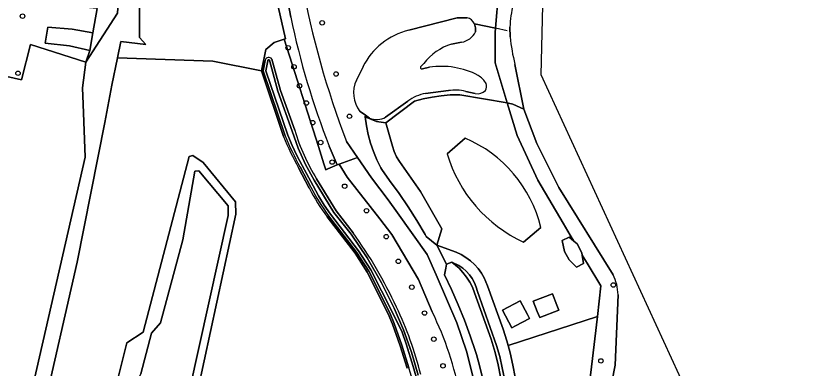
# Model space of a CAD drawing. Extents: x 160203 to 161530, y 379528 to 381797.
# Drawn here: x 161142.8 to 161315.2, y 381626.4 to 381703.7 of the extents above; entities that cross this region are included whole.
import ezdxf

# ---------------------------------------------------------------- set-up
doc = ezdxf.new("R2010")
doc.units = 0
for name, color, linetype in [('IMGEO_Boom', 7, 'Continuous'), ('IMGEO_Erf', 7, 'Continuous'), ('IMGEO_Gemengd_bos', 7, 'Continuous'), ('IMGEO_Grasland_agrarisch', 7, 'Continuous'), ('IMGEO_Grasland_overig', 7, 'Continuous'), ('IMGEO_Groenvoorziening', 7, 'Continuous'), ('IMGEO_Hek', 7, 'Continuous'), ('IMGEO_Loofbos', 7, 'Continuous'), ('IMGEO_Meer_plas_ven_vijver', 7, 'Continuous'), ('IMGEO_Oever', 7, 'Continuous'), ('IMGEO_Pand', 7, 'Continuous'), ('IMGEO_Rijbaan_lokaal_halfverhard', 7, 'Continuous'), ('IMGEO_Rijbaan_lokaal_open', 7, 'Continuous'), ('IMGEO_Voetpad_halfverhard', 7, 'Continuous'), ('IMGEO_Waterloop', 7, 'Continuous')]:
    doc.layers.add(name, color=color, linetype=linetype)

msp = doc.modelspace()

# ---------------------------------------------------------------- linework, layer by layer
at = {"layer": 'IMGEO_Boom'}
for centre in [(161144.32, 381703.59), (161209.98, 381702.12), (161202.53, 381696.66), (161203.82, 381692.49), (161143.32, 381691.07), (161213.04, 381690.92), (161205.02, 381688.31), (161206.52, 381684.56), (161215.97, 381681.65), (161207.92, 381680.26), (161209.66, 381675.9), (161212.19, 381671.61), (161214.92, 381666.32), (161219.7, 381660.95), (161224.03, 381655.27), (161226.67, 381649.87), (161229.64, 381644.2), (161273.81, 381644.68), (161232.43, 381638.53), (161234.45, 381632.81), (161271.08, 381628.05), (161236.48, 381626.96)]:
    msp.add_circle(centre, 0.489, dxfattribs=at)
at = {"layer": 'IMGEO_Erf'}
for points in [[(160993.42, 381551.2), (161084.45, 381527.5), (161086.7, 381538.35), (161095.68, 381581.61), (161135.06, 381572.39), (161158.05, 381672.69), (161157.62, 381684.28), (161157.48, 381687.86), (161158.19, 381693.54), (161146.09, 381697.41), (161144.08, 381689.6), (161135.33, 381691.64), (161096.01, 381700.78), (161094.12, 381701.22), (161090.11, 381702.12), (161088.63, 381702.46), (161073.99, 381705.75)], [(161237.35, 381673.44), (161241.32, 381676.83)], [(161257.92, 381657.31), (161254.13, 381654.07)]]:
    msp.add_lwpolyline(points, dxfattribs=at)
for points in [[(161263.07, 381652.05), (161262.61, 381654.41), (161264.12, 381655.18), (161265.14, 381654.31), (161264.36, 381655.61), (161262.78, 381658.21), (161257.26, 381667.64), (161252.71, 381677.42), (161250.55, 381684.57), (161240.15, 381686.36), (161240.03, 381686.36), (161238.04, 381686.32), (161236.05, 381686.16), (161234.08, 381685.87), (161232.13, 381685.47), (161230.21, 381684.96), (161223.97, 381680.21), (161225.39, 381675.07), (161225.79, 381673.91), (161226.31, 381672.79), (161226.93, 381671.73), (161231.54, 381665.14), (161236.23, 381656.96), (161235.09, 381653.4), (161239.36, 381651.87), (161240.46, 381651.35), (161241.5, 381650.73), (161242.47, 381650), (161243.36, 381649.18), (161244.17, 381648.28), (161244.89, 381647.3), (161245.5, 381646.26), (161246.26, 381644.5), (161249.65, 381635.01), (161250.49, 381632.42), (161250.76, 381631.4), (161270.31, 381637.79), (161271.1, 381644.47), (161268.05, 381649.5), (161267, 381651.24), (161267.28, 381649.37), (161265.76, 381648.6), (161264.1, 381650.16)], [(161260.44, 381642.77), (161261.4, 381640.28), (161261.84, 381639.15), (161257.66, 381637.54), (161257.14, 381638.9), (161256.26, 381641.16)], [(161253.35, 381641.24), (161254.97, 381638.2), (161255.43, 381637.35), (161252.37, 381635.71), (161251.56, 381635.28), (161249.48, 381639.18)]]:
    msp.add_lwpolyline(points, close=True, dxfattribs=at)
for centre, radius, start, end in [((161230.26, 381650.62), 28.45, 13.5969, 67.1284), ((161267.24, 381682.38), 31.2, 196.6487, 245.1397)]:
    msp.add_arc(centre, radius, start, end, dxfattribs=at)
at = {"layer": 'IMGEO_Gemengd_bos'}
msp.add_lwpolyline([(161165.25, 381614.25), (161179.17, 381614.01), (161180.93, 381621.67), (161189.36, 381659.9), (161189.36, 381662.06), (161182.94, 381669.71), (161182.05, 381669.65), (161179.46, 381654.58), (161174.58, 381636.36), (161172.55, 381634.1), (161170.25, 381625.25), (161166.25, 381617.25)], close=True, dxfattribs=at)
msp.add_lwpolyline([(161249.07, 381624.53), (161248.54, 381627.22), (161247.9, 381629.89), (161247.05, 381632.83), (161243.38, 381642.97), (161242.91, 381644.17), (161242.33, 381645.31), (161241.64, 381646.4), (161240.85, 381647.41), (161239.98, 381648.35), (161238.42, 381649.66), (161237.26, 381649.27), (161237.08, 381648.4), (161236.78, 381646.89), (161238.32, 381643.71), (161239.81, 381640.37), (161241.18, 381636.98), (161242.45, 381633.56), (161243.6, 381630.09), (161243.8, 381629.43), (161244.47, 381627.04), (161245.02, 381624.61)], dxfattribs=at)
at = {"layer": 'IMGEO_Grasland_agrarisch'}
for points in [[(161201.53, 381677.19), (161196.66, 381691.58), (161185.99, 381693.74), (161165.13, 381694.45), (161163.87, 381688.44), (161162.38, 381680.29), (161156.28, 381649.66), (161148.76, 381616.69)], [(161163.25, 381616.25), (161167.19, 381632), (161170.76, 381634.36), (161180.83, 381672.84), (161181.61, 381673.07), (161183.9, 381671.49), (161191.02, 381662.89), (161191.07, 381660.2), (161182.74, 381621.65)], [(161207.14, 381665.93), (161204.78, 381670.38)], [(161228.63, 381626.44), (161227.07, 381631.34), (161225.39, 381636.08), (161224.45, 381638.39), (161219.85, 381647.49), (161217.19, 381651.63), (161211.08, 381659.59)]]:
    msp.add_lwpolyline(points, dxfattribs=at)
for centre, radius, start, end in [((161259.73, 381700.75), 62.79, 202.0386, 208.9331), ((161248.29, 381687.09), 46.26, 207.2113, 216.4625)]:
    msp.add_arc(centre, radius, start, end, dxfattribs=at)
at = {"layer": 'IMGEO_Grasland_overig'}
msp.add_lwpolyline([(161159.74, 381699.92), (161155.16, 381700.77), (161149.85, 381701.18), (161149.24, 381697.7), (161154.63, 381697.06), (161159.08, 381696.09)], close=True, dxfattribs=at)
msp.add_lwpolyline([(161266.03, 381601.6), (161270.31, 381637.79), (161250.76, 381631.4), (161251.2, 381629.8), (161251.81, 381627.15), (161252.29, 381624.47)], dxfattribs=at)
at = {"layer": 'IMGEO_Groenvoorziening'}
for points in [[(161243.39, 381701.91), (161247.97, 381700.94), (161248.67, 381708.79), (161248.71, 381709.07), (161247.01, 381709.27), (161246.78, 381707.52), (161238.05, 381708.5), (161237.78, 381706.21), (161214.6, 381708.24), (161214.75, 381710.48), (161205.52, 381711.16), (161205.54, 381711.03)], [(161203.11, 381703.34), (161201.84, 381710.39)], [(161160.65, 381705.24), (161159.74, 381699.92), (161159.08, 381696.09), (161158.19, 381693.54), (161165.12, 381704.22)], [(161200.36, 381705.73), (161201.96, 381698.6), (161201.69, 381698.52), (161209.17, 381675.03), (161210.38, 381671.23), (161210.79, 381669.93), (161211.2, 381670.1), (161213.25, 381671), (161211.52, 381675.11)], [(161228.99, 381700.48), (161239.6, 381703.23), (161241.74, 381703.24)], [(161215.49, 381668.28), (161213.69, 381671.16), (161213.25, 381671), (161211.2, 381670.1), (161210.79, 381669.93), (161210.38, 381671.23), (161209.17, 381675.03), (161201.69, 381698.52), (161199.49, 381697.83), (161197.65, 381696.29), (161196.66, 381691.58), (161201.53, 381677.19)], [(161201.9, 381677.34), (161197.08, 381691.6), (161197.51, 381693.89)], [(161198.97, 381694.15), (161200.83, 381687.3), (161203.97, 381678.58)], [(161217.48, 381689.59), (161218.94, 381692.51)], [(161237.26, 381649.27), (161235.09, 381653.4), (161232.8, 381655.34), (161232.58, 381655.73), (161230.77, 381658.79), (161228.86, 381661.78), (161226.84, 381664.71), (161224.73, 381667.57), (161223.03, 381670.02), (161222.87, 381670.33), (161222, 381672.09), (161221.25, 381673.9), (161220.61, 381675.76), (161220.09, 381677.65), (161219.68, 381679.57), (161219.39, 381681.51), (161219.47, 381681.88), (161218.28, 381682.72)], [(161215.33, 381676.14), (161217.76, 381672.58), (161220.77, 381668.16), (161224.46, 381663.34), (161226.47, 381660.52), (161232.99, 381651.35), (161235, 381646.89), (161239.5, 381636.4), (161241.6, 381630.18), (161243.26, 381623.83)], [(161182.74, 381621.65), (161191.07, 381660.2), (161191.02, 381662.89), (161183.9, 381671.49), (161181.61, 381673.07), (161180.83, 381672.84), (161170.76, 381634.36), (161167.19, 381632), (161163.25, 381616.25)], [(161170.25, 381625.25), (161172.55, 381634.1), (161174.58, 381636.36), (161179.46, 381654.58), (161182.05, 381669.65), (161182.94, 381669.71), (161189.36, 381662.06), (161189.36, 381659.9), (161180.93, 381621.67)], [(161204.78, 381670.38), (161207.14, 381665.93)], [(161207.5, 381666.12), (161205.13, 381670.57)], [(161208.75, 381667.96), (161213.02, 381660.92), (161216.77, 381656.13)], [(161234.12, 381638.78), (161231.13, 381645.87), (161225.24, 381655.74), (161222.61, 381659.2), (161215.49, 381668.28)], [(161211.08, 381659.59), (161217.19, 381651.63), (161219.85, 381647.49), (161224.45, 381638.39), (161225.39, 381636.08), (161227.07, 381631.34), (161228.63, 381626.44)], [(161229.01, 381626.56), (161227.45, 381631.47), (161225.76, 381636.22), (161224.82, 381638.55), (161220.19, 381647.69), (161217.52, 381651.86), (161211.4, 381659.83)], [(161245.02, 381624.61), (161244.47, 381627.04), (161243.8, 381629.43), (161243.6, 381630.09), (161242.45, 381633.56), (161241.18, 381636.98), (161239.81, 381640.37), (161238.32, 381643.71), (161236.78, 381646.89), (161237.08, 381648.4), (161237.26, 381649.27)], [(161249.92, 381624.09), (161249.47, 381626.55), (161248.9, 381628.99), (161248.22, 381631.41), (161244.05, 381643.24), (161243.76, 381644.23), (161243.37, 381645.18), (161242.87, 381646.09), (161242.26, 381646.92), (161241.57, 381647.68), (161240.79, 381648.36), (161239.93, 381648.94), (161238.42, 381649.66), (161239.98, 381648.35), (161240.85, 381647.41), (161241.64, 381646.4), (161242.33, 381645.31), (161242.91, 381644.17), (161243.38, 381642.97), (161247.05, 381632.83), (161247.9, 381629.89), (161248.54, 381627.22), (161249.07, 381624.53)]]:
    msp.add_lwpolyline(points, dxfattribs=at)
for centre, radius, start, end in [((161395.46, 381745.51), 193.03, 190.2899, 201.06), ((161372.25, 381738.39), 172.73, 191.7083, 201.4916), ((161241.17, 381700.84), 2.46, 25.6977, 76.517), ((161232.49, 381685.74), 15.16, 103.3656, 153.4505), ((161198.28, 381693.79), 0.779, 27.6708, 172.7872), ((161223.53, 381686.81), 6.66, 155.3704, 217.9322), ((161247.2, 381691.63), 45.16, 196.7983, 211.6181), ((161259.73, 381700.75), 62.79, 202.0386, 208.9331), ((161259.23, 381700.51), 61.84, 201.9992, 208.9603), ((161248.29, 381687.09), 46.26, 207.2113, 216.4625), ((161248.27, 381687.08), 45.85, 207.1972, 216.4609), ((161138.91, 381599.8), 96.09, 24.6158, 35.8848), ((161155.16, 381605.9), 78.79, 14.0967, 25.5057), ((161166.88, 381606.16), 74.74, 10.9421, 25.8774), ((161182.1, 381612.24), 49.05, 5.2768, 16.9744)]:
    msp.add_arc(centre, radius, start, end, dxfattribs=at)
at = {"layer": 'IMGEO_Hek'}
for points in [[(161158.19, 381693.54), (161165.12, 381704.22), (161165.53, 381709.87)], [(161201.69, 381698.52), (161201.96, 381698.6), (161200.36, 381705.73)], [(161247.97, 381700.94), (161243.39, 381701.91)], [(161250.54, 381700.4), (161247.97, 381700.94)], [(161196.66, 381691.58), (161197.65, 381696.29), (161199.49, 381697.83), (161201.69, 381698.52)], [(161201.69, 381698.52), (161209.17, 381675.03), (161210.38, 381671.23)], [(161201.53, 381677.19), (161196.66, 381691.58)], [(161250.55, 381684.57), (161250.81, 381684.51)], [(161250.81, 381684.51), (161251.76, 381684.32), (161254.19, 381683.23)], [(161219.39, 381681.51), (161219.47, 381681.88)], [(161207.14, 381665.93), (161204.78, 381670.38)], [(161210.38, 381671.23), (161210.79, 381669.93), (161211.2, 381670.1)], [(161211.2, 381670.1), (161213.25, 381671)], [(161228.63, 381626.44), (161227.07, 381631.34), (161225.39, 381636.08), (161224.45, 381638.39), (161219.85, 381647.49), (161217.19, 381651.63), (161211.08, 381659.59)]]:
    msp.add_lwpolyline(points, dxfattribs=at)
for centre, radius, start, end in [((161259.73, 381700.75), 62.79, 202.0386, 208.9331), ((161248.29, 381687.09), 46.26, 207.2113, 216.4625)]:
    msp.add_arc(centre, radius, start, end, dxfattribs=at)
at = {"layer": 'IMGEO_Loofbos'}
for points in [[(161165.13, 381694.45), (161185.99, 381693.74), (161196.66, 381691.58), (161197.65, 381696.29), (161199.49, 381697.83), (161201.69, 381698.52), (161201.96, 381698.6), (161200.36, 381705.73), (161199.06, 381710.68), (161173.04, 381712.19), (161169.92, 381709.53), (161169.92, 381698.88), (161171.36, 381697.36), (161165.88, 381698.02)], [(161160.65, 381705.24), (161138.63, 381707.26), (161137.25, 381701.4), (161137.63, 381699.8), (161135.77, 381694.4), (161135.33, 381691.64), (161144.08, 381689.6), (161146.09, 381697.41), (161158.19, 381693.54), (161159.08, 381696.09), (161154.63, 381697.06), (161149.24, 381697.7), (161149.85, 381701.18), (161155.16, 381700.77), (161159.74, 381699.92)], [(161226.93, 381671.73), (161226.31, 381672.79), (161225.79, 381673.91), (161225.39, 381675.07), (161223.97, 381680.21), (161221.93, 381680.49), (161219.39, 381681.51), (161219.68, 381679.57), (161220.09, 381677.65), (161220.61, 381675.76), (161221.25, 381673.9), (161222, 381672.09), (161222.87, 381670.33), (161223.03, 381670.02), (161224.73, 381667.57), (161226.84, 381664.71), (161228.86, 381661.78), (161230.77, 381658.79), (161232.58, 381655.73), (161232.8, 381655.34), (161235.09, 381653.4), (161236.23, 381656.96), (161231.54, 381665.14)]]:
    msp.add_lwpolyline(points, close=True, dxfattribs=at)
for points in [[(161140.13, 381526.12), (161140.55, 381526.79), (161159.51, 381610.26), (161160.94, 381615.27), (161148.76, 381616.69), (161156.28, 381649.66), (161162.38, 381680.29), (161163.87, 381688.44), (161165.13, 381694.45), (161165.88, 381698.02), (161171.36, 381697.36), (161169.92, 381698.88), (161169.92, 381709.53), (161165.53, 381709.87), (161165.12, 381704.22), (161158.19, 381693.54), (161157.48, 381687.86), (161157.62, 381684.28), (161158.05, 381672.69), (161135.06, 381572.39), (161095.68, 381581.61), (161086.7, 381538.35), (161084.45, 381527.5), (161125.47, 381518.11)], [(161220.39, 381681.24), (161219.47, 381681.88), (161219.39, 381681.51), (161221.93, 381680.49), (161223.97, 381680.21), (161230.21, 381684.96), (161232.13, 381685.47), (161234.08, 381685.87), (161236.05, 381686.16), (161238.04, 381686.32), (161240.03, 381686.36), (161240.15, 381686.36), (161250.55, 381684.57), (161247.89, 381693.38), (161247.89, 381700.03), (161247.97, 381700.94), (161243.39, 381701.91), (161243.62, 381700.99), (161243.59, 381700.18)], [(161240.52, 381697.9), (161238.36, 381697.45)], [(161232.24, 381693.18), (161231.71, 381692.64)], [(161231.96, 381692.03), (161233.5, 381692.38)], [(161237.67, 381687.26), (161232.67, 381686.63)], [(161243.54, 381686.62), (161241.46, 381687.09)], [(161228.77, 381684.93), (161223.89, 381681.47)]]:
    msp.add_lwpolyline(points, dxfattribs=at)
for centre, radius, start, end in [((161239.96, 381701.86), 4.01, 277.9865, 335.113), ((161241.79, 381686.02), 11.93, 106.6612, 143.1317), ((161231.86, 381692.35), 0.328, 118.1046, 287.4182), ((161236.15, 381675.23), 17.35, 62.4942, 98.7921), ((161241.14, 381685.81), 5.68, 31.8387, 57.8122), ((161244.27, 381688.25), 1.78, 328.6447, 18.3287), ((161239.13, 381677.95), 9.43, 75.7552, 98.9574), ((161243.97, 381689.21), 2.63, 260.4662, 313.889), ((161234, 381678.25), 8.49, 99.07, 128.0636), ((161221.91, 381684.78), 3.85, 246.7988, 300.8903)]:
    msp.add_arc(centre, radius, start, end, dxfattribs=at)
at = {"layer": 'IMGEO_Meer_plas_ven_vijver'}
for points in [[(161241.74, 381703.24), (161239.6, 381703.23), (161228.99, 381700.48)], [(161243.59, 381700.18), (161243.62, 381700.99), (161243.39, 381701.91)], [(161238.36, 381697.45), (161240.52, 381697.9)], [(161218.94, 381692.51), (161217.48, 381689.59)], [(161231.71, 381692.64), (161232.24, 381693.18)], [(161233.5, 381692.38), (161231.96, 381692.03)], [(161232.67, 381686.63), (161237.67, 381687.26)], [(161241.46, 381687.09), (161243.54, 381686.62)], [(161223.89, 381681.47), (161228.77, 381684.93)], [(161218.28, 381682.72), (161219.47, 381681.88), (161220.39, 381681.24)]]:
    msp.add_lwpolyline(points, dxfattribs=at)
for centre, radius, start, end in [((161241.17, 381700.84), 2.46, 25.6977, 76.517), ((161232.49, 381685.74), 15.16, 103.3656, 153.4505), ((161239.96, 381701.86), 4.01, 277.9865, 335.113), ((161241.79, 381686.02), 11.93, 106.6612, 143.1317), ((161231.86, 381692.35), 0.328, 118.1046, 287.4182), ((161236.15, 381675.23), 17.35, 62.4942, 98.7921), ((161241.14, 381685.81), 5.68, 31.8387, 57.8122), ((161223.53, 381686.81), 6.66, 155.3704, 217.9322), ((161244.27, 381688.25), 1.78, 328.6447, 18.3287), ((161239.13, 381677.95), 9.43, 75.7552, 98.9574), ((161243.97, 381689.21), 2.63, 260.4662, 313.889), ((161234, 381678.25), 8.49, 99.07, 128.0636), ((161221.91, 381684.78), 3.85, 246.7988, 300.8903)]:
    msp.add_arc(centre, radius, start, end, dxfattribs=at)
at = {"layer": 'IMGEO_Oever'}
for points in [[(161251.87, 381706.15), (161252.3, 381708.28), (161248.67, 381708.79), (161247.97, 381700.94), (161247.89, 381700.03), (161247.89, 381693.38), (161250.55, 381684.57), (161250.81, 381684.51), (161251.76, 381684.32), (161254.19, 381683.23), (161252.24, 381693.02)], [(161251.2, 381699.04), (161251.14, 381701.19)], [(161197.51, 381693.89), (161197.08, 381691.6), (161201.9, 381677.34)], [(161230.85, 381623.56), (161229.96, 381626.85), (161228.4, 381631.79), (161227.5, 381634.32), (161225.33, 381638.79), (161220.68, 381647.97), (161217.98, 381652.18), (161211.85, 381660.17), (161210.46, 381662.17), (161209.17, 381664.24), (161208, 381666.38), (161205.62, 381670.83), (161204.47, 381673.03), (161203.4, 381675.26), (161202.43, 381677.54), (161197.66, 381691.64), (161198.07, 381693.81), (161198.07, 381693.83), (161198.08, 381693.85), (161198.08, 381693.86), (161198.09, 381693.88), (161198.1, 381693.9), (161198.11, 381693.91), (161198.12, 381693.93), (161198.13, 381693.94), (161198.14, 381693.96), (161198.16, 381693.97), (161198.18, 381693.98), (161198.19, 381693.99), (161198.21, 381693.99), (161198.23, 381694), (161198.25, 381694), (161198.27, 381694.01), (161198.28, 381694.01), (161198.3, 381694.01), (161198.32, 381694), (161198.34, 381694), (161198.36, 381693.99), (161198.38, 381693.99), (161198.39, 381693.98), (161198.41, 381693.97), (161198.42, 381693.96), (161198.44, 381693.94), (161198.45, 381693.93), (161200.3, 381687.13), (161203.43, 381678.41), (161204.73, 381674.69), (161206.35, 381671.1), (161208.27, 381667.67), (161212.55, 381660.6), (161216.32, 381655.79), (161219.82, 381650.6), (161222.97, 381645.19), (161225.76, 381639.59), (161227.84, 381634.83), (161229.6, 381629.94), (161231.03, 381624.94)], [(161203.97, 381678.58), (161200.83, 381687.3), (161198.97, 381694.15)], [(161273.74, 381646.93), (161261.89, 381666.04), (161257, 381675.66), (161254.19, 381683.23), (161251.76, 381684.32), (161250.81, 381684.51), (161250.55, 381684.57), (161252.71, 381677.42), (161257.26, 381667.64), (161262.78, 381658.21), (161264.36, 381655.61), (161265.14, 381654.31), (161265.87, 381653.69), (161266.93, 381651.75), (161267, 381651.24), (161268.05, 381649.5), (161271.1, 381644.47), (161270.31, 381637.79), (161266.03, 381601.6)], [(161205.13, 381670.57), (161207.5, 381666.12)], [(161216.77, 381656.13), (161213.02, 381660.92), (161208.75, 381667.96)], [(161211.4, 381659.83), (161217.52, 381651.86), (161220.19, 381647.69), (161224.82, 381638.55), (161225.76, 381636.22), (161227.45, 381631.47), (161229.01, 381626.56)], [(161259.12, 381559.81), (161266.79, 381586.17), (161270.7, 381609.19), (161274.21, 381627.12), (161274.84, 381642.54)]]:
    msp.add_lwpolyline(points, dxfattribs=at)
for centre, radius, start, end in [((161271.83, 381700.67), 20.7, 164.6501, 178.5763), ((161285.55, 381701.89), 34.46, 184.7354, 194.899), ((161198.28, 381693.79), 0.779, 27.6708, 172.7872), ((161247.2, 381691.63), 45.16, 196.7983, 211.6181), ((161259.23, 381700.51), 61.84, 201.9992, 208.9603), ((161248.27, 381687.08), 45.85, 207.1972, 216.4609), ((161138.91, 381599.8), 96.09, 24.6158, 35.8848), ((161264.61, 381642.33), 10.23, 1.207, 26.7672), ((161155.16, 381605.9), 78.79, 14.0967, 25.5057), ((161182.1, 381612.24), 49.05, 5.2768, 16.9744)]:
    msp.add_arc(centre, radius, start, end, dxfattribs=at)
at = {"layer": 'IMGEO_Pand'}
for points in [[(161241.32, 381676.83), (161237.35, 381673.44)], [(161254.13, 381654.07), (161257.92, 381657.31)]]:
    msp.add_lwpolyline(points, dxfattribs=at)
for points in [[(161265.87, 381653.69), (161265.14, 381654.31), (161264.12, 381655.18), (161262.61, 381654.41), (161263.07, 381652.05), (161264.1, 381650.16), (161265.76, 381648.6), (161267.28, 381649.37), (161267, 381651.24), (161266.93, 381651.75)], [(161257.14, 381638.9), (161257.66, 381637.54), (161261.84, 381639.15), (161261.4, 381640.28), (161260.44, 381642.77), (161256.26, 381641.16)], [(161254.97, 381638.2), (161253.35, 381641.24), (161249.48, 381639.18), (161251.56, 381635.28), (161252.37, 381635.71), (161255.43, 381637.35)]]:
    msp.add_lwpolyline(points, close=True, dxfattribs=at)
for centre, radius, start, end in [((161230.26, 381650.62), 28.45, 13.5969, 67.1284), ((161267.24, 381682.38), 31.2, 196.6487, 245.1397)]:
    msp.add_arc(centre, radius, start, end, dxfattribs=at)
at = {"layer": 'IMGEO_Rijbaan_lokaal_halfverhard'}
msp.add_lwpolyline([(161239.73, 381592.34), (161241.2, 381591.79), (161241.75, 381592.99), (161243.68, 381597.16), (161242.12, 381599.81), (161243.34, 381605.42), (161243.94, 381609.93), (161244.22, 381614.79), (161243.26, 381623.83), (161241.6, 381630.18), (161239.5, 381636.4), (161235, 381646.89), (161232.99, 381651.35), (161226.47, 381660.52), (161224.46, 381663.34), (161220.77, 381668.16), (161217.76, 381672.58), (161213.69, 381671.16), (161215.49, 381668.28), (161222.61, 381659.2), (161225.24, 381655.74), (161231.13, 381645.87), (161234.12, 381638.78)], dxfattribs=at)
msp.add_arc((161166.88, 381606.16), 74.74, 10.9421, 25.8774, dxfattribs=at)
at = {"layer": 'IMGEO_Rijbaan_lokaal_open'}
for points in [[(161205.54, 381711.03), (161205.52, 381711.16), (161201.84, 381710.39), (161203.11, 381703.34)], [(161211.52, 381675.11), (161213.25, 381671), (161213.69, 381671.16), (161217.76, 381672.58), (161215.33, 381676.14)]]:
    msp.add_lwpolyline(points, dxfattribs=at)
for centre, radius, start, end in [((161395.46, 381745.51), 193.03, 190.2899, 201.06), ((161372.25, 381738.39), 172.73, 191.7083, 201.4916)]:
    msp.add_arc(centre, radius, start, end, dxfattribs=at)
at = {"layer": 'IMGEO_Voetpad_halfverhard'}
msp.add_lwpolyline([(161252.29, 381624.47), (161251.81, 381627.15), (161251.2, 381629.8), (161250.76, 381631.4), (161250.49, 381632.42), (161249.65, 381635.01), (161246.26, 381644.5), (161245.5, 381646.26), (161244.89, 381647.3), (161244.17, 381648.28), (161243.36, 381649.18), (161242.47, 381650), (161241.5, 381650.73), (161240.46, 381651.35), (161239.36, 381651.87), (161235.09, 381653.4), (161237.26, 381649.27), (161238.42, 381649.66), (161239.93, 381648.94), (161240.79, 381648.36), (161241.57, 381647.68), (161242.26, 381646.92), (161242.87, 381646.09), (161243.37, 381645.18), (161243.76, 381644.23), (161244.05, 381643.24), (161248.22, 381631.41), (161248.9, 381628.99), (161249.47, 381626.55), (161249.92, 381624.09)], dxfattribs=at)
at = {"layer": 'IMGEO_Waterloop'}
for points in [[(161420.71, 381460.6), (161314.51, 381459.15), (161293.28, 381614.07), (161257.97, 381690.76), (161258.84, 381727.31), (161255.36, 381727.8)], [(161251.14, 381701.19), (161251.2, 381699.04)], [(161231.03, 381624.94), (161229.6, 381629.94), (161227.84, 381634.83), (161225.76, 381639.59), (161222.97, 381645.19), (161219.82, 381650.6), (161216.32, 381655.79), (161212.55, 381660.6), (161208.27, 381667.67), (161206.35, 381671.1), (161204.73, 381674.69), (161203.43, 381678.41), (161200.3, 381687.13), (161198.45, 381693.93), (161198.44, 381693.94), (161198.42, 381693.96), (161198.41, 381693.97), (161198.39, 381693.98), (161198.38, 381693.99), (161198.36, 381693.99), (161198.34, 381694), (161198.32, 381694), (161198.3, 381694.01), (161198.28, 381694.01), (161198.27, 381694.01), (161198.25, 381694), (161198.23, 381694), (161198.21, 381693.99), (161198.19, 381693.99), (161198.18, 381693.98), (161198.16, 381693.97), (161198.14, 381693.96), (161198.13, 381693.94), (161198.12, 381693.93), (161198.11, 381693.91), (161198.1, 381693.9), (161198.09, 381693.88), (161198.08, 381693.86), (161198.08, 381693.85), (161198.07, 381693.83), (161198.07, 381693.81), (161197.66, 381691.64), (161202.43, 381677.54), (161203.4, 381675.26), (161204.47, 381673.03), (161205.62, 381670.83), (161208, 381666.38), (161209.17, 381664.24), (161210.46, 381662.17), (161211.85, 381660.17), (161217.98, 381652.18), (161220.68, 381647.97), (161225.33, 381638.79), (161227.5, 381634.32), (161228.4, 381631.79), (161229.96, 381626.85), (161230.85, 381623.56)], [(161252.24, 381693.02), (161254.19, 381683.23), (161257, 381675.66), (161261.89, 381666.04), (161273.74, 381646.93)], [(161274.84, 381642.54), (161274.21, 381627.12), (161270.7, 381609.19), (161266.79, 381586.17), (161259.12, 381559.81), (161255.24, 381542.48), (161255.08, 381541.78), (161254.81, 381540.54), (161252.54, 381530.42), (161252.37, 381529.66), (161250.97, 381521.81)]]:
    msp.add_lwpolyline(points, dxfattribs=at)
for centre, radius, start, end in [((161271.83, 381700.67), 20.7, 164.6501, 178.5763), ((161285.55, 381701.89), 34.46, 184.7354, 194.899), ((161264.61, 381642.33), 10.23, 1.207, 26.7672)]:
    msp.add_arc(centre, radius, start, end, dxfattribs=at)

doc.saveas('drawing.dxf')
